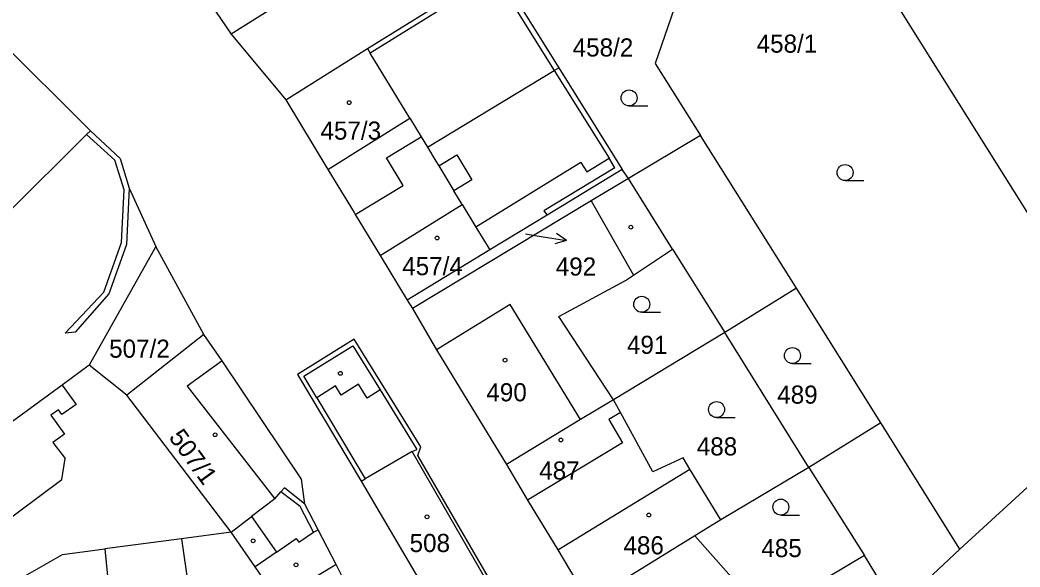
# Model space of a CAD drawing. Extents: x -724107 to -720612, y -1045267 to -1038441.
# Drawn here: x -722654.5 to -722560.7, y -1042668 to -1042616.7 of the extents above; entities that cross this region are included whole.
import ezdxf

# ---------------------------------------------------------------- set-up
doc = ezdxf.new("R2010")
doc.units = 0
for name, color, linetype in [('Hranice parcel', 7, 'Continuous'), ('Parcelní čísla', 7, 'Continuous'), ('Pop  PČ popisy', 7, 'Continuous'), ('Vnitřní kresba', 7, 'Continuous'), ('Značky budov', 7, 'Continuous'), ('Značky kultur', 7, 'Continuous')]:
    doc.layers.add(name, color=color, linetype=linetype)

msp = doc.modelspace()

# ---------------------------------------------------------------- linework, layer by layer
at = {"layer": 'Hranice parcel'}
for p, q in [((-722583.88, -1042596.67), (-722549.75, -1042651.16)), ((-722647.9, -1042627.09), (-722663.32, -1042611.73)), ((-722609.77, -1042611.84), (-722603.95, -1042621.17)), ((-722634.69, -1042618.03), (-722629.57, -1042624.2)), ((-722590.65, -1042627.54), (-722597.43, -1042631.56)), ((-722581.64, -1042641.86), (-722590.65, -1042627.54)), ((-722597.43, -1042631.56), (-722598, -1042630.71)), ((-722641.75, -1042637.93), (-722648.02, -1042649.09)), ((-722637.27, -1042646.19), (-722641.75, -1042637.93)), ((-722581.64, -1042641.86), (-722588.39, -1042646.01)), ((-722573.75, -1042654.49), (-722581.64, -1042641.86)), ((-722618.18, -1042642.98), (-722617.69, -1042643.76)), ((-722637.27, -1042646.19), (-722644.49, -1042651.9)), ((-722588.39, -1042646.01), (-722598.83, -1042652.32)), ((-722580.51, -1042658.68), (-722588.39, -1042646.01)), ((-722644.49, -1042651.9), (-722648.02, -1042649.09)), ((-722634.69, -1042664.74), (-722644.49, -1042651.9)), ((-722549.75, -1042651.16), (-722566.33, -1042666.33)), ((-722598.18, -1042653.51), (-722598.83, -1042652.32)), ((-722573.75, -1042654.49), (-722580.51, -1042658.68)), ((-722566.33, -1042666.33), (-722573.75, -1042654.49)), ((-722608.86, -1042658.39), (-722606.89, -1042661.74)), ((-722580.51, -1042658.68), (-722588.76, -1042663.59)), ((-722588.76, -1042663.59), (-722591.19, -1042665.08)), ((-722591.19, -1042665.08), (-722601.18, -1042671.24)), ((-722646.55, -1042666.32), (-722645.26, -1042679.01)), ((-722566.33, -1042666.33), (-722572.26, -1042671.87))]:
    msp.add_line(p, q, dxfattribs=at)
for points in [[(-722614.44, -1042604.26), (-722614.02, -1042605.05), (-722618.77, -1042608.02), (-722620.08, -1042608.84), (-722625.61, -1042612.31), (-722634.69, -1042618.03)], [(-722596.61, -1042604.66), (-722591.94, -1042612.14), (-722594.91, -1042620.77), (-722590.65, -1042627.54)], [(-722641.36, -1042608.06), (-722638.09, -1042612.99), (-722634.69, -1042618.03)], [(-722629.57, -1042624.2), (-722621.9, -1042619.37), (-722609.77, -1042611.84)], [(-722623.06, -1042634.93), (-722618.55, -1042632.21), (-722620.11, -1042629.63), (-722616.86, -1042627.67), (-722616.27, -1042628.63), (-722604.38, -1042621.43), (-722603.95, -1042621.17)], [(-722603.95, -1042621.17), (-722598.82, -1042629.4), (-722598, -1042630.71)], [(-722629.57, -1042624.2), (-722625.62, -1042630.72), (-722623.16, -1042634.76), (-722623.06, -1042634.93)], [(-722657.39, -1042633.26), (-722655.74, -1042634.88), (-722648.25, -1042627.44), (-722647.9, -1042627.09)], [(-722647.9, -1042627.09), (-722645.11, -1042629.7), (-722644.26, -1042632.47), (-722641.75, -1042637.93)], [(-722598, -1042630.71), (-722605.05, -1042635), (-722610.43, -1042638.26), (-722618.18, -1042642.98)], [(-722597.43, -1042631.56), (-722600.93, -1042633.67), (-722617.69, -1042643.76)], [(-722598.83, -1042652.32), (-722603.96, -1042644.5), (-722597.71, -1042641.12), (-722596.96, -1042640.62), (-722593.29, -1042638.2), (-722597.43, -1042631.56)], [(-722623.06, -1042634.93), (-722620.71, -1042638.8), (-722618.18, -1042642.98)], [(-722617.69, -1042643.76), (-722615.42, -1042647.64), (-722608.86, -1042658.39)], [(-722624.83, -1042667.77), (-722626.52, -1042664.52), (-722627.77, -1042662.12), (-722628.09, -1042659.77), (-722635.55, -1042648.67), (-722637.27, -1042646.19)], [(-722617.19, -1042657.55), (-722616.89, -1042656.74), (-722623.14, -1042646.64), (-722628.48, -1042649.96), (-722622.51, -1042659.96), (-722614.1, -1042674.23), (-722613.29, -1042675.57), (-722608.26, -1042672.95), (-722617.19, -1042657.55)], [(-722648.02, -1042649.09), (-722650.56, -1042650.95), (-722665.04, -1042661.52), (-722669.06, -1042664.84)], [(-722598.83, -1042652.32), (-722601.91, -1042654.19), (-722608.86, -1042658.39)], [(-722598.18, -1042653.51), (-722599.27, -1042654.17), (-722597.97, -1042656.38), (-722606.89, -1042661.74)], [(-722588.76, -1042663.59), (-722591.65, -1042658.83), (-722592.29, -1042657.77), (-722595.14, -1042659.08), (-722598.18, -1042653.51)], [(-722606.89, -1042661.74), (-722604.04, -1042666.41), (-722601.18, -1042671.24)], [(-722634.69, -1042664.74), (-722639.35, -1042665.36), (-722646.55, -1042666.32)], [(-722630.32, -1042671.1), (-722632.45, -1042668), (-722634.69, -1042664.74)], [(-722572.26, -1042671.87), (-722575.28, -1042666.93), (-722578.67, -1042668.98), (-722583.15, -1042671.71), (-722586.53, -1042670.33), (-722591.19, -1042665.08)], [(-722657.56, -1042670.84), (-722650.51, -1042666.84), (-722646.55, -1042666.32)], [(-722624.83, -1042667.77), (-722625.26, -1042668.03), (-722629.89, -1042670.84), (-722630.32, -1042671.1)], [(-722615.92, -1042684.38), (-722622.12, -1042673.22), (-722624.83, -1042667.77)]]:
    msp.add_lwpolyline(points, dxfattribs=at)
at = {"layer": 'Pop  PČ popisy'}
for p, q in [((-722607.09, -1042636.76), (-722606.21, -1042636.9)), ((-722606.21, -1042636.9), (-722603.246, -1042637.369)), ((-722603.246, -1042637.369), (-722604.157, -1042636.718)), ((-722603.246, -1042637.369), (-722604.313, -1042637.707))]:
    msp.add_line(p, q, dxfattribs=at)
at = {"layer": 'Vnitřní kresba'}
for p, q in [((-722609.93, -1042612.53), (-722621.64, -1042619.8)), ((-722609.93, -1042612.53), (-722604.38, -1042621.43)), ((-722621.9, -1042619.37), (-722621.64, -1042619.8)), ((-722617.94, -1042625.89), (-722621.64, -1042619.8)), ((-722604.38, -1042621.43), (-722599.24, -1042629.66)), ((-722625.62, -1042630.72), (-722617.94, -1042625.89)), ((-722617.94, -1042625.89), (-722616.86, -1042627.67)), ((-722645.59, -1042629.85), (-722648.25, -1042627.44)), ((-722616.27, -1042628.63), (-722615.48, -1042629.94)), ((-722615.22, -1042630.38), (-722613.52, -1042629.34)), ((-722613.52, -1042629.34), (-722612.12, -1042631.7)), ((-722644.74, -1042632.62), (-722645.59, -1042629.85)), ((-722615.48, -1042629.94), (-722615.22, -1042630.38)), ((-722601.88, -1042630.05), (-722611.73, -1042636.12)), ((-722601.88, -1042630.05), (-722601.33, -1042630.95)), ((-722601.33, -1042630.95), (-722599.24, -1042629.66)), ((-722598.69, -1042630.55), (-722599.24, -1042629.66)), ((-722615.22, -1042630.38), (-722613.8, -1042632.72)), ((-722598.69, -1042630.55), (-722605.37, -1042634.6)), ((-722612.12, -1042631.7), (-722613.8, -1042632.72)), ((-722644.98, -1042637.58), (-722644.74, -1042632.62)), ((-722644.26, -1042632.47), (-722644.51, -1042637.75)), ((-722613.03, -1042633.99), (-722613.8, -1042632.72)), ((-722620.71, -1042638.8), (-722613.03, -1042633.99)), ((-722613.03, -1042633.99), (-722611.73, -1042636.12)), ((-722600.93, -1042633.67), (-722596.96, -1042640.62)), ((-722605.37, -1042634.6), (-722605.05, -1042635)), ((-722611.73, -1042636.12), (-722610.43, -1042638.26)), ((-722646.63, -1042642.23), (-722644.98, -1042637.58)), ((-722644.51, -1042637.75), (-722646.16, -1042642.4)), ((-722593.29, -1042638.2), (-722588.39, -1042646.01)), ((-722650.26, -1042646.09), (-722646.63, -1042642.23)), ((-722646.16, -1042642.4), (-722649.32, -1042645.97)), ((-722608.52, -1042643.39), (-722615.42, -1042647.64)), ((-722601.91, -1042654.19), (-722608.52, -1042643.39)), ((-722649.32, -1042645.97), (-722650.26, -1042646.09)), ((-722627.86, -1042650.12), (-722623.29, -1042647.26)), ((-722623.29, -1042647.26), (-722620.72, -1042651.4)), ((-722635.55, -1042648.67), (-722638.83, -1042651.05)), ((-722650.56, -1042650.95), (-722649.23, -1042652.76)), ((-722626.66, -1042652.13), (-722627.86, -1042650.12)), ((-722622.75, -1042650.86), (-722624.37, -1042651.88)), ((-722621.93, -1042652.16), (-722622.75, -1042650.86)), ((-722638.83, -1042651.05), (-722630.61, -1042661.61)), ((-722624.91, -1042651.03), (-722626.66, -1042652.13)), ((-722624.37, -1042651.88), (-722624.91, -1042651.03)), ((-722620.72, -1042651.4), (-722621.93, -1042652.16)), ((-722620.72, -1042651.4), (-722617.27, -1042656.98)), ((-722649.23, -1042652.76), (-722650.58, -1042653.72)), ((-722626.66, -1042652.13), (-722622.12, -1042659.73)), ((-722650.9, -1042653.26), (-722651.61, -1042653.77)), ((-722651.61, -1042653.77), (-722650.34, -1042655.56)), ((-722650.58, -1042653.72), (-722650.9, -1042653.26)), ((-722650.34, -1042655.56), (-722651.43, -1042656.33)), ((-722651.43, -1042656.33), (-722650.28, -1042657.85)), ((-722617.72, -1042657.18), (-722622.12, -1042659.73)), ((-722617.72, -1042657.18), (-722617.27, -1042656.98)), ((-722609.41, -1042671.56), (-722617.72, -1042657.18)), ((-722650.57, -1042659.82), (-722650.28, -1042657.85)), ((-722604.04, -1042666.41), (-722591.65, -1042658.83)), ((-722580.51, -1042658.68), (-722575.28, -1042666.93)), ((-722660.5, -1042667.17), (-722650.57, -1042659.82)), ((-722622.51, -1042659.96), (-722622.12, -1042659.73)), ((-722630.61, -1042661.61), (-722630.02, -1042660.97)), ((-722629.68, -1042660.6), (-722630.02, -1042660.97)), ((-722628.21, -1042662.35), (-722630.02, -1042660.97)), ((-722627.77, -1042662.12), (-722629.68, -1042660.6)), ((-722630.61, -1042661.61), (-722632.77, -1042663.27)), ((-722626.96, -1042664.75), (-722628.21, -1042662.35)), ((-722634.69, -1042664.74), (-722632.77, -1042663.27)), ((-722632.77, -1042663.27), (-722630.44, -1042666.61)), ((-722628.35, -1042665.69), (-722626.96, -1042664.75)), ((-722626.96, -1042664.75), (-722626.52, -1042664.52)), ((-722639.35, -1042665.36), (-722637.79, -1042676.28)), ((-722630.44, -1042666.61), (-722628.59, -1042665.34)), ((-722628.59, -1042665.34), (-722628.35, -1042665.69)), ((-722630.44, -1042666.61), (-722632.45, -1042668))]:
    msp.add_line(p, q, dxfattribs=at)
at = {"layer": 'Značky budov'}
for centre in [(-722623.617, -1042624.449), (-722597.197, -1042636.129), (-722615.367, -1042637.149), (-722608.997, -1042648.609), (-722624.447, -1042649.849), (-722636.197, -1042655.609), (-722603.757, -1042656.099), (-722616.317, -1042663.309), (-722595.507, -1042663.139), (-722632.627, -1042665.559), (-722628.607, -1042667.809)]:
    msp.add_circle(centre, 0.175, dxfattribs=at)
at = {"layer": 'Značky kultur'}
for p, q in [((-722597.363, -1042624.76), (-722595.613, -1042624.76)), ((-722577.093, -1042631.76), (-722575.343, -1042631.76)), ((-722596.173, -1042644.12), (-722594.423, -1042644.12)), ((-722582.033, -1042648.93), (-722580.283, -1042648.93)), ((-722589.153, -1042653.99), (-722587.403, -1042653.99)), ((-722583.123, -1042663.14), (-722581.373, -1042663.14))]:
    msp.add_line(p, q, dxfattribs=at)
for centre in [(-722597.363, -1042624.01), (-722577.093, -1042631.01), (-722596.173, -1042643.37), (-722582.033, -1042648.18), (-722589.153, -1042653.24), (-722583.123, -1042662.39)]:
    msp.add_circle(centre, 0.75, dxfattribs=at)

# ---------------------------------------------------------------- texts
at = {"layer": 'Parcelní čísla'}
for s, p in [('458/1', (-722585.393, -1042619.76)), ('458/2', (-722602.653, -1042620.12)), ('457/3', (-722626.313, -1042627.92)), ('457/4', (-722618.643, -1042640.64)), ('492', (-722604.24, -1042640.673)), ('491', (-722597.56, -1042648.02)), ('507/2', (-722646.14, -1042648.38)), ('490', (-722610.75, -1042652.47)), ('489', (-722583.46, -1042652.69)), ('488', (-722591.01, -1042657.55)), ('487', (-722605.79, -1042659.81)), ('508', (-722617.95, -1042666.61)), ('486', (-722597.89, -1042666.83)), ('485', (-722584.95, -1042667.09))]:
    msp.add_text(s, height=1.7, dxfattribs=at).set_placement(p)
msp.add_text('507/1', height=1.7, rotation=306, dxfattribs=at).set_placement((-722640.607, -1042655.859))

doc.saveas('drawing.dxf')
